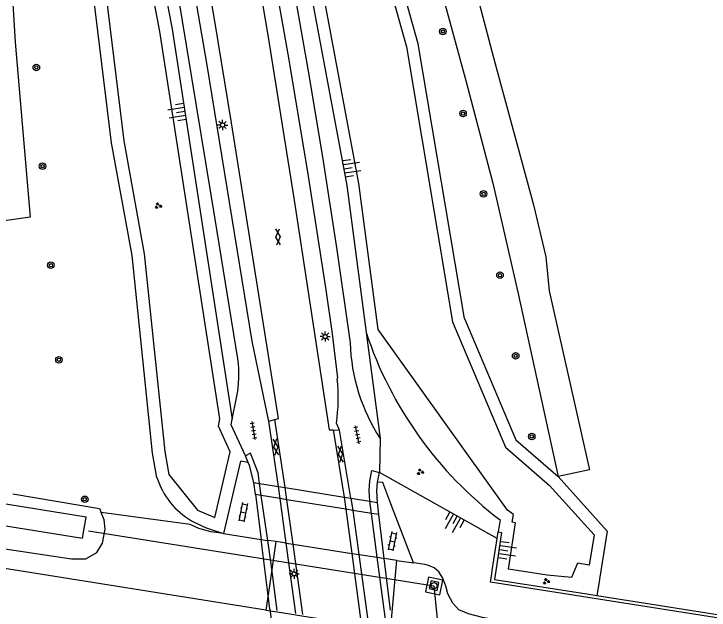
# Model space of a CAD drawing. Extents: x 132994 to 136000, y 393499 to 395512.
# Drawn here: x 133882.5 to 133967.7, y 394178.1 to 394251.1 of the extents above; entities that cross this region are included whole.
import ezdxf

# ---------------------------------------------------------------- set-up
doc = ezdxf.new("R2010")
doc.units = 0
for name, color, linetype in [('gg-afsc-muur', 7, 'Continuous'), ('gg-knt-BGT kruinlijn', 7, 'Continuous'), ('gg-knt-bovenkant onderkant talud', 7, 'Continuous'), ('gg-knt-bronhoudergrens', 7, 'Continuous'), ('gg-knt-verharding', 7, 'Continuous'), ('gg-knt-verharding niveau 01', 7, 'Continuous'), ('gg-knt-verharding nz', 7, 'Continuous'), ('gg-kntw-bovenkant insteek waterloop', 7, 'Continuous'), ('gg-kntw-waterlijn', 7, 'Continuous'), ('gg-kwrk-duiker nz buis', 7, 'Continuous'), ('gg-kwrk-kunstwerk', 7, 'Continuous'), ('gg-kwrk-kunstwerk niveau 01', 7, 'Continuous'), ('gt-grn-groengrens', 7, 'Continuous'), ('gt-grn-vlakafsluiter', 7, 'Continuous'), ('gt-symb-boom', 7, 'Continuous'), ('gt-symb-gesloten verharding', 7, 'Continuous'), ('gt-symb-groenvak', 7, 'Continuous'), ('gt-symb-klinker verharding', 7, 'Continuous'), ('gt-symb-lichtmast', 7, 'Continuous'), ('gt-symb-rioolschacht', 7, 'Continuous'), ('gt-symb-talud symbool', 7, 'Continuous'), ('gt-symb-tegel verharding', 7, 'Continuous'), ('gx-grn-maaiveld', 7, 'Continuous')]:
    doc.layers.add(name, color=color, linetype=linetype)

# ---------------------------------------------------------------- blocks, each defined once
blk = doc.blocks.new('gt0-LMAST')
at = {"layer": 'gt-symb-lichtmast'}
for p, q in [((-0.182, 0.173), (-0.447, 0.438)), ((-0.005, 0.246), (-0.005, 0.621)), ((0.172, 0.173), (0.437, 0.438)), ((-0.255, -0.004), (-0.63, -0.004)), ((-0.182, -0.181), (-0.447, -0.446)), ((-0.005, -0.254), (-0.005, -0.629)), ((0.437, -0.446), (0.172, -0.181)), ((0.245, -0.004), (0.62, -0.004))]:
    blk.add_line(p, q, dxfattribs=at)
blk.add_circle((-0.005, -0.004), 0.25, dxfattribs=at)
blk = doc.blocks.new('gt0-GESVH1')
at = {"layer": 'gt-symb-gesloten verharding'}
for p, q in [((-0.992, -0.261), (0.008, 0.239)), ((0.008, -0.261), (-0.992, 0.239)), ((0.008, 0.239), (1.008, -0.261)), ((1.008, 0.239), (0.008, -0.261))]:
    blk.add_line(p, q, dxfattribs=at)
blk = doc.blocks.new('gt0-GRVAK')
at = {"layer": 'gt-symb-groenvak'}
for p, q in [((-0.11, 0.189), (-0.228, 0.24)), ((-0.182, 0.153), (0.088, 0.153)), ((-0.091, 0.211), (-0.156, 0.322)), ((-0.047, 0.214), (-0.047, 0.393)), ((-0.004, 0.211), (0.061, 0.322)), ((0.015, 0.189), (0.133, 0.24)), ((0.262, -0.052), (0.197, 0.059)), ((0.305, -0.049), (0.305, 0.13)), ((0.349, -0.052), (0.414, 0.059)), ((-0.245, -0.228), (-0.363, -0.177)), ((-0.318, -0.264), (-0.047, -0.264)), ((-0.226, -0.206), (-0.291, -0.095)), ((-0.183, -0.203), (-0.183, -0.024)), ((-0.139, -0.206), (-0.074, -0.095)), ((-0.12, -0.228), (-0.002, -0.177)), ((0.243, -0.074), (0.125, -0.023)), ((0.17, -0.11), (0.441, -0.11)), ((0.368, -0.074), (0.486, -0.023))]:
    blk.add_line(p, q, dxfattribs=at)
blk = doc.blocks.new('gt0-TALUD_1')
at = {"layer": 'gt-symb-talud symbool'}
for p, q in [((-1, -1), (-1, 0)), ((-0.5, -2), (-0.5, 0)), ((0, -1), (0, 0)), ((0.5, -2), (0.5, 0)), ((1, -1), (1, 0))]:
    blk.add_line(p, q, dxfattribs=at)
blk = doc.blocks.new('gt0-BOOM')
at = {"layer": 'gt-symb-boom'}
for radius in [0.4, 0.2]:
    blk.add_circle((0, 0), radius, dxfattribs=at)
blk = doc.blocks.new('gt0-KL1')
at = {"layer": 'gt-symb-klinker verharding'}
for p, q in [((-1.15, 0.3), (1.15, 0.3)), ((-1, -0.3), (-1, 0.3)), ((-0.5, 0.3), (-0.5, 0.45)), ((0, -0.3), (0, 0.3)), ((0.5, 0.3), (0.5, 0.45)), ((1, -0.3), (1, 0.3)), ((-1.15, -0.3), (1.15, -0.3)), ((-0.5, -0.45), (-0.5, -0.3)), ((0.5, -0.45), (0.5, -0.3))]:
    blk.add_line(p, q, dxfattribs=at)
blk = doc.blocks.new('gt0-TEG1')
at = {"layer": 'gt-symb-tegel verharding'}
for p, q in [((-1.125, 0), (1.125, 0)), ((-0.9, -0.25), (-0.9, 0.25)), ((-0.45, -0.25), (-0.45, 0.25)), ((0, -0.25), (0, 0.25)), ((0.45, -0.25), (0.45, 0.25)), ((0.9, -0.25), (0.9, 0.25))]:
    blk.add_line(p, q, dxfattribs=at)
blk = doc.blocks.new('gt0-RS')
at = {"layer": 'gt-symb-rioolschacht'}
blk.add_lwpolyline([(-0.5, -0.5), (0.5, -0.5), (0.5, 0.5), (-0.5, 0.5)], close=True, dxfattribs=at)
blk.add_circle((0, 0), 0.375, dxfattribs=at)

msp = doc.modelspace()

# ---------------------------------------------------------------- linework, layer by layer
at = {"layer": 'gg-afsc-muur'}
for p, q in [((133941.713, 394186.867), (133941.836, 394187.658)), ((133941.102, 394182.921), (133941.713, 394186.867)), ((133941.044, 394182.549), (133941.102, 394182.921)), ((133952.701, 394180.061), (133953.915, 394179.869)), ((133953.915, 394179.869), (134000, 394172.585))]:
    msp.add_line(p, q, dxfattribs=at)
for points in [[(133941.836, 394187.658), (133942.248, 394187.575), (133941.529, 394182.884)], [(134000, 394172.207), (133940.882, 394181.505), (133941.044, 394182.549)], [(133941.529, 394182.884), (133941.371, 394181.852), (133952.701, 394180.061)]]:
    msp.add_lwpolyline(points, dxfattribs=at)
at = {"layer": 'gg-knt-BGT kruinlijn'}
for points in [[(133885.075, 394337.356), (133901.89, 394249.22), (133909.269, 394201.467)], [(133906.225, 394321.405), (133923.3, 394230.09), (133925.659, 394212.097)]]:
    msp.add_lwpolyline(points, dxfattribs=at)
at = {"layer": 'gg-knt-bovenkant onderkant talud'}
for p, q in [((133925.659, 394212.097), (133927.361, 394199.12)), ((133927.361, 394199.12), (133927.29, 394194.94)), ((133941.713, 394186.867), (133927.29, 394194.94)), ((133942.066, 394189.142), (133941.836, 394187.658)), ((133954.221, 394181.806), (133953.915, 394179.869)), ((133954.234, 394181.891), (133954.221, 394181.806))]:
    msp.add_line(p, q, dxfattribs=at)
for points in [[(133900.04, 394194.32), (133899.5, 394197.31), (133896.99, 394221.51), (133894.48, 394235.33), (133882.644, 394332.094)], [(133937.703, 394213.81), (133932.05, 394247.42), (133911.381, 394321.171)], [(133937.703, 394213.81), (133943.98, 394198.933), (133949.174, 394194.436)], [(133949.174, 394194.436), (133955.163, 394187.77), (133954.234, 394181.891)]]:
    msp.add_lwpolyline(points, dxfattribs=at)
for centre, radius, start, end in [((133970.831, 394227.042), 47.58, 198.30712, 232.80317), ((133909.123, 394197.24), 9.54, 197.82132, 239.48247), ((133913.616, 394206.789), 20.072, 242.27514, 254.30415)]:
    msp.add_arc(centre, radius, start, end, dxfattribs=at)
at = {"layer": 'gg-knt-bronhoudergrens'}
msp.add_lwpolyline([(133908.186, 394187.465), (133906.649, 394187.654), (133905.149, 394188.068), (133904.088, 394188.578), (133893.211, 394190.041)], dxfattribs=at)
at = {"layer": 'gg-knt-verharding'}
for p, q in [((133909.269, 394201.467), (133909.797, 394204.097)), ((133913.724, 394201.214), (133913.551, 394202.153)), ((133914.918, 394193.227), (133913.724, 394201.214)), ((133915.758, 394193.092), (133914.492, 394201.43)), ((133922.401, 394200.138), (133922.025, 394200.963)), ((133921.621, 394200.18), (133922.968, 394191.933)), ((133923.798, 394191.799), (133922.401, 394200.138)), ((133931.472, 394183.866), (133928.701, 394191.113)), ((133908.186, 394187.465), (133912.792, 394186.752))]:
    msp.add_line(p, q, dxfattribs=at)
for points in [[(133885.926, 394467.954), (133886.304, 394460.691), (133886.983, 394449.525), (133888.563, 394427.18), (133889.076, 394421.938), (133891.051, 394403.901), (133891.971, 394396.114), (133893.03, 394387.669), (133894.166, 394379.234), (133895.634, 394369.091), (133897.209, 394358.964), (133898.672, 394350.506), (133900.217, 394342.063), (133902.842, 394328.145), (133907.601, 394304.587), (133910.152, 394290.922), (133916.623, 394255.051), (133918.508, 394244.33), (133920.312, 394233.596), (133922.072, 394222.216), (133923.704, 394210.816)], [(133914.492, 394201.43), (133914.922, 394201.551), (133909.182, 394237.774), (133907.13, 394250.223), (133904.126, 394267.699), (133899.573, 394292.24), (133898.169, 394299.628), (133895.847, 394311.143), (133892.469, 394328.444), (133889.091, 394346.732), (133887.821, 394354.415), (133887.478, 394356.258), (133887.07, 394358.091), (133886.939, 394358.041), (133885.685, 394362.738), (133885.35, 394364.132)], [(133893.157, 394360.244), (133893.281, 394359.263), (133893.141, 394359.261), (133896.331, 394341.01), (133900.265, 394320.284), (133903.052, 394306.479), (133906.93, 394286.231), (133909.606, 394271.846), (133910.631, 394266.053), (133913.617, 394248.516), (133916.857, 394228.312), (133921.111, 394200.171), (133921.621, 394200.18)], [(133909.942, 394208.864), (133907.184, 394225.976), (133902.597, 394253.764), (133899.706, 394270.059), (133895.769, 394291.358), (133894.102, 394299.913), (133890.306, 394318.855), (133888.356, 394328.339), (133886.175, 394340.354), (133884.109, 394352.39), (133883.42, 394356.829)], [(133874.631, 394354.4), (133876.272, 394344.335), (133876.757, 394340.644), (133877.121, 394336.94), (133877.79, 394328.7), (133878.162, 394321.43), (133882.671, 394247.651), (133884.522, 394226.231), (133881.35, 394225.746), (133879.861, 394247.581), (133877.441, 394291.59), (133874.702, 394328.42), (133874.428, 394332.554), (133874.031, 394336.679), (133872.247, 394349.202), (133871.441, 394353.534)], [(133913.551, 394202.153), (133911.701, 394211.012), (133906.169, 394244.83), (133903.834, 394258.618), (133900.828, 394275.487), (133895.238, 394305.089), (133889.43, 394333.696), (133888.614, 394338.082), (133887.369, 394345.559)], [(133902.194, 394320.623), (133904.957, 394307.076), (133907.606, 394293.506), (133909.475, 394283.438), (133911.279, 394273.359), (133913.727, 394259.32), (133916.086, 394246.194), (133918.459, 394231.767), (133920.735, 394217.325), (133921.489, 394211.92), (133922.166, 394206.504), (133922.128, 394206.408)], [(133910.881, 394197), (133909.134, 394200.794), (133909.269, 394201.467)], [(133911.224, 394196.179), (133910.277, 394196.315), (133908.186, 394187.465)], [(133928.701, 394191.113), (133927.713, 394193.697), (133927.051, 394193.736)]]:
    msp.add_lwpolyline(points, dxfattribs=at)
for centre, radius, start, end in [((133946.276, 394211.454), 22.581, 181.61906, 213.10684), ((133894.974, 394206.934), 15.092, 349.16666, 7.34883), ((133898.624, 394204.129), 23.615, 352.29479, 5.5378)]:
    msp.add_arc(centre, radius, start, end, dxfattribs=at)
at = {"layer": 'gg-knt-verharding niveau 01'}
for p, q in [((133915.124, 394191.743), (133914.918, 394193.227)), ((133915.963, 394191.606), (133915.758, 394193.092)), ((133915.88, 394186.274), (133915.124, 394191.743)), ((133916.719, 394186.144), (133915.963, 394191.606)), ((133922.968, 394191.933), (133923.181, 394190.435)), ((133923.798, 394191.799), (133924.018, 394190.299)), ((133923.181, 394190.435), (133923.897, 394185.035)), ((133924.018, 394190.299), (133924.759, 394184.902)), ((133917.067, 394177.69), (133915.88, 394186.274)), ((133917.908, 394177.554), (133916.719, 394186.144)), ((133923.897, 394185.035), (133925.043, 394176.401)), ((133924.759, 394184.902), (133925.946, 394176.255))]:
    msp.add_line(p, q, dxfattribs=at)
at = {"layer": 'gg-knt-verharding nz'}
for p, q in [((133915.88, 394186.274), (133916.719, 394186.144)), ((133916.719, 394186.144), (133923.897, 394185.035)), ((133923.897, 394185.035), (133924.759, 394184.902)), ((133924.759, 394184.902), (133927.022, 394184.552))]:
    msp.add_line(p, q, dxfattribs=at)
at = {"layer": 'gg-kntw-bovenkant insteek waterloop'}
for p, q in [((133944.251, 394217.041), (133949.174, 394194.436)), ((133882.397, 394192.34), (133893.016, 394190.521)), ((133893.016, 394190.521), (133893.211, 394190.041))]:
    msp.add_line(p, q, dxfattribs=at)
for points in [[(133908.637, 394360.691), (133909.442, 394357.322), (133910.676, 394352.876), (133912.889, 394343.018), (133915.768, 394332.544), (133918.868, 394321.484), (133919.902, 394318.41), (133925.127, 394302.29), (133930.767, 394283.118), (133936.454, 394264.045), (133941.446, 394244.994), (133946.172, 394227.713), (133947.657, 394221.334), (133948.091, 394217.191)], [(133931.517, 394266.326), (133937.92, 394242.78), (133941.171, 394230.389), (133944.251, 394217.041)], [(133948.091, 394217.191), (133953.015, 394195.273), (133949.174, 394194.436)]]:
    msp.add_lwpolyline(points, dxfattribs=at)
at = {"layer": 'gg-kntw-waterlijn'}
for p, q in [((133809.731, 394199.946), (133890.935, 394186.889)), ((133891.353, 394189.486), (133841.79, 394197.456)), ((133890.935, 394186.889), (133891.353, 394189.486))]:
    msp.add_line(p, q, dxfattribs=at)
at = {"layer": 'gg-kwrk-duiker nz buis'}
msp.add_lwpolyline([(133891.668, 394187.796), (133933.967, 394181.078), (133938.555, 394135.07)], dxfattribs=at)
at = {"layer": 'gg-kwrk-kunstwerk'}
for p, q in [((133911.224, 394196.179), (133910.881, 394197)), ((133927.051, 394193.736), (133927.29, 394194.94)), ((133912.822, 394192.116), (133912.107, 394192.232)), ((133915.124, 394191.743), (133912.822, 394192.116)), ((133915.963, 394191.606), (133915.124, 394191.743)), ((133923.181, 394190.435), (133915.963, 394191.606)), ((133924.018, 394190.299), (133923.181, 394190.435)), ((133926.297, 394189.929), (133924.018, 394190.299)), ((133927.23, 394189.778), (133926.297, 394189.929))]:
    msp.add_line(p, q, dxfattribs=at)
for points in [[(133912.609, 394193.598), (133912.42, 394194.915), (133911.492, 394197.3), (133910.881, 394197)], [(133911.922, 394193.709), (133911.391, 394195.781), (133911.224, 394196.179)], [(133926.094, 394191.43), (133926.016, 394192.741), (133926.111, 394193.93), (133926.372, 394195.18), (133927.29, 394194.94)], [(133927.047, 394191.279), (133926.96, 394192.68), (133927.051, 394193.736)]]:
    msp.add_lwpolyline(points, dxfattribs=at)
at = {"layer": 'gg-kwrk-kunstwerk niveau 01'}
for p, q in [((133912.107, 394192.232), (133911.922, 394193.709)), ((133911.922, 394193.709), (133912.609, 394193.598)), ((133912.609, 394193.598), (133914.918, 394193.227)), ((133912.822, 394192.116), (133912.609, 394193.598)), ((133914.918, 394193.227), (133915.758, 394193.092)), ((133915.758, 394193.092), (133922.968, 394191.933)), ((133912.107, 394192.232), (133912.792, 394186.752)), ((133913.611, 394186.625), (133912.822, 394192.116)), ((133922.968, 394191.933), (133923.798, 394191.799)), ((133923.798, 394191.799), (133926.094, 394191.43)), ((133926.094, 394191.43), (133927.047, 394191.279)), ((133926.297, 394189.929), (133926.094, 394191.43)), ((133927.23, 394189.778), (133927.047, 394191.279)), ((133927.022, 394184.552), (133926.297, 394189.929)), ((133927.883, 394184.419), (133927.23, 394189.778)), ((133913.61, 394180.213), (133912.792, 394186.752)), ((133914.073, 394183.413), (133913.611, 394186.625)), ((133928.19, 394175.885), (133927.022, 394184.552)), ((133928.655, 394178.081), (133927.883, 394184.419)), ((133914.782, 394178.059), (133914.073, 394183.413)), ((133913.861, 394178.208), (133913.61, 394180.213)), ((133913.861, 394178.208), (133915.788, 394162.817))]:
    msp.add_line(p, q, dxfattribs=at)
at = {"layer": 'gt-grn-groengrens'}
for points in [[(133884.134, 394332.266), (133895.964, 394235.555), (133898.476, 394221.722), (133900.986, 394197.521), (133901.498, 394194.689), (133904.999, 394190.338), (133907.111, 394189.438), (133909.01, 394197.477), (133907.567, 394200.61), (133907.746, 394201.501), (133900.412, 394248.965), (133883.857, 394335.735), (133883.758, 394335.725), (133884.134, 394332.266)], [(133927.128, 394212.434), (133924.782, 394230.326), (133908.047, 394319.821), (133910.23, 394319.722), (133930.584, 394247.092), (133936.253, 394213.388), (133942.734, 394198.028), (133948.121, 394193.363), (133953.57, 394187.299), (133952.986, 394183.602), (133951.536, 394183.826), (133950.808, 394182.096)], [(133950.808, 394182.096), (133947.834, 394182.348), (133943.08, 394183.1), (133943.948, 394188.763), (133943.538, 394188.845), (133943.685, 394189.796), (133942.973, 394190.337), (133927.128, 394212.434)]]:
    msp.add_lwpolyline(points, dxfattribs=at)
at = {"layer": 'gt-grn-vlakafsluiter'}
for p, q in [((133913.724, 394201.214), (133914.492, 394201.43)), ((133921.621, 394200.18), (133922.401, 394200.138))]:
    msp.add_line(p, q, dxfattribs=at)
at = {"layer": 'gx-grn-maaiveld'}
for p, q in [((133929.407, 394184.183), (133927.883, 394184.419)), ((133928.628, 394175.65), (133929.407, 394184.183)), ((133929.407, 394184.183), (133931.472, 394183.866)), ((133931.801, 394183.816), (133931.472, 394183.866)), ((133932.837, 394183.656), (133931.801, 394183.816))]:
    msp.add_line(p, q, dxfattribs=at)
for points in [[(133823.819, 394194.86), (133860.199, 394188.759), (133889.57, 394184.361), (133891.348, 394184.382), (133892.665, 394185.159), (133893.352, 394186.289), (133893.686, 394187.998), (133893.578, 394189.138), (133893.211, 394190.041)], [(133913.38, 394178.096), (133868.321, 394185.247), (133823.674, 394192.411)], [(133912.792, 394186.752), (133913.308, 394186.672), (133913.611, 394186.625)], [(133914.58, 394186.475), (133913.966, 394182.189), (133913.806, 394181.069), (133913.38, 394178.096)], [(133914.58, 394186.475), (133914.002, 394186.565), (133913.611, 394186.625)], [(133915.88, 394186.274), (133915.124, 394186.391), (133914.58, 394186.475)], [(133927.022, 394184.552), (133927.501, 394184.478), (133927.883, 394184.419)], [(134008.443, 394165.332), (133980.599, 394169.716), (133956.44, 394173.925), (133951.093, 394175.106), (133939.892, 394177.171), (133938.195, 394177.627), (133937.027, 394178.138), (133936.27, 394178.957), (133935.675, 394180.079), (133935.407, 394181.001), (133935.062, 394181.991), (133934.575, 394182.782), (133933.999, 394183.274), (133933.291, 394183.556), (133932.837, 394183.656)], [(133932.928, 394180.331), (133934.679, 394179.977), (133935.041, 394181.765), (133933.289, 394182.119), (133932.928, 394180.331)], [(133913.38, 394178.096), (133914.201, 394177.964), (133914.522, 394177.913), (133916.789, 394177.549), (133917.764, 394177.393), (133924.795, 394176.265), (133925.633, 394176.13), (133928.323, 394175.699), (133928.619, 394175.652), (133928.628, 394175.65)]]:
    msp.add_lwpolyline(points, dxfattribs=at)

# ---------------------------------------------------------------- block references
at = {"layer": 'gt-symb-boom'}
for p in [(133935.06, 394248.951), (133885.267, 394244.546), (133937.527, 394238.905), (133886.032, 394232.458), (133940.035, 394229.06), (133887.046, 394220.326), (133942.052, 394219.096), (133943.97, 394209.227), (133888.038, 394208.741), (133945.935, 394199.359), (133891.201, 394191.661)]:
    msp.add_blockref('gt0-BOOM', p, dxfattribs=at)
at = {"layer": 'gt-symb-gesloten verharding'}
for p, rotation in [((133914.853, 394223.779), 93.61207498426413), ((133914.572, 394198.053), 96.89054832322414), ((133922.511, 394197.176), 96.89742755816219)]:
    msp.add_blockref('gt0-GESVH1', p, dxfattribs=dict(at, rotation=rotation))
at = {"layer": 'gt-symb-groenvak'}
for p in [(133900.183, 394227.607), (133932.282, 394195.015), (133947.717, 394181.608)]:
    msp.add_blockref('gt0-GRVAK', p, dxfattribs=at)
at = {"layer": 'gt-symb-klinker verharding'}
for p, rotation in [((133910.6, 394190.069), -101.366137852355), ((133928.858, 394186.523), -101.36613785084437)]:
    msp.add_blockref('gt0-KL1', p, dxfattribs=dict(at, rotation=rotation))
at = {"layer": 'gt-symb-lichtmast'}
for p in [(133908.085, 394237.5), (133920.644, 394211.593), (133916.842, 394182.527)]:
    msp.add_blockref('gt0-LMAST', p, dxfattribs=at)
at = {"layer": 'gt-symb-rioolschacht', "rotation": -13.411071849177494}
msp.add_blockref('gt0-RS', (133933.975, 394181.088), dxfattribs=at)
at = {"layer": 'gt-symb-talud symbool'}
for p, xscale, yscale, rotation in [((133903.438, 394239.183), 0.9997249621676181, 0.9997249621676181, -80.84860398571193), ((133922.958, 394232.106), 0.9995729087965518, 0.999572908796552, 98.34086686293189), ((133936.786, 394189.578), 0.9996489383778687, 0.9996489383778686, -29.154810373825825), ((133942.025, 394185.469), 0.999718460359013, 0.999718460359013, 81.60242742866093)]:
    msp.add_blockref('gt0-TALUD_1', p, dxfattribs=dict(at, xscale=xscale, yscale=yscale, rotation=rotation))
at = {"layer": 'gt-symb-tegel verharding'}
for p, rotation in [((133911.851, 394200.081), -79.98206552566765), ((133924.585, 394199.565), 101.1863292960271)]:
    msp.add_blockref('gt0-TEG1', p, dxfattribs=dict(at, rotation=rotation))

doc.saveas('drawing.dxf')
